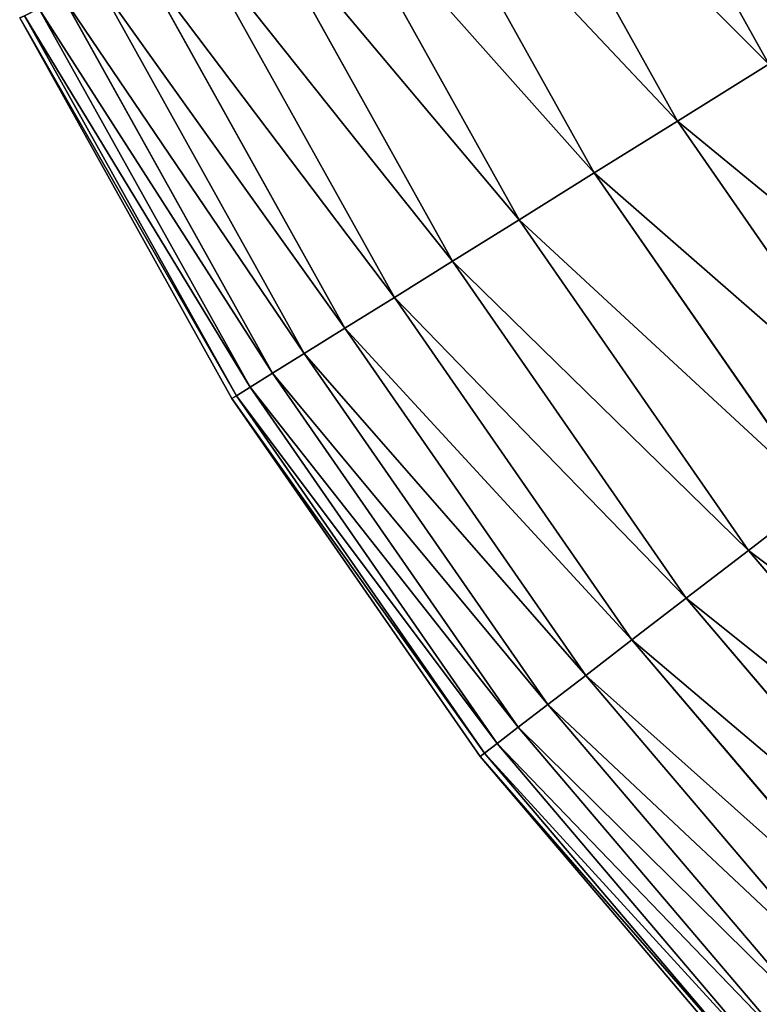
# Model space of a CAD drawing. Extents: x 5 to 965, y 4 to 104.
# Tile 537 of 656: x 870.43 to 878.75, y 20.29 to 31.38. Entities that reach past the tile are written whole.
import ezdxf

# ---------------------------------------------------------------- set-up
doc = ezdxf.new("R2010")
doc.units = 0
doc.layers.get('0').update_dxf_attribs({"color": 13, "linetype": 'CONTINUOUS'})

# ---------------------------------------------------------------- blocks, each defined once
blk = doc.blocks.new('COMPONENT_4')
for p, q in [((11.534, 30.979, 24.235), (13.581, 27.302, 24.235)), ((11.534, 30.979, 75.645), (13.581, 27.302, 75.645)), ((10.448, 30.442, 26.37), (12.553, 26.662, 26.37)), ((10.448, 30.442, 73.51), (12.553, 26.662, 73.51)), ((9.458, 29.953, 28.562), (11.615, 26.078, 28.562)), ((9.458, 29.953, 71.318), (11.615, 26.078, 71.318)), ((8.565, 29.512, 30.806), (10.77, 25.551, 30.806)), ((8.565, 29.512, 69.074), (10.77, 25.551, 69.074)), ((7.772, 29.12, 33.095), (10.02, 25.084, 33.095)), ((7.772, 29.12, 66.784), (10.02, 25.084, 66.784)), ((7.081, 28.779, 35.426), (9.366, 24.676, 35.426)), ((7.081, 28.779, 64.454), (9.366, 24.676, 64.454)), ((6.494, 28.488, 37.791), (8.809, 24.33, 37.791)), ((6.494, 28.488, 62.089), (8.809, 24.33, 62.089)), ((6.011, 28.25, 40.185), (8.352, 24.045, 40.185)), ((6.011, 28.25, 59.694), (8.352, 24.045, 59.694)), ((5.635, 28.064, 42.603), (7.996, 23.823, 42.603)), ((5.635, 28.064, 57.276), (7.996, 23.823, 57.276)), ((5.203, 27.85, 47.486), (7.587, 23.568, 47.486)), ((5.203, 27.85, 52.393), (7.587, 23.568, 52.393)), ((5.365, 27.93, 45.039), (7.741, 23.664, 45.039)), ((5.365, 27.93, 54.841), (7.741, 23.664, 54.841)), ((5.149, 27.824, 49.94), (7.536, 23.537, 49.94)), ((13.581, 27.302, 24.235), (12.553, 26.662, 26.37)), ((12.553, 26.662, 73.51), (13.581, 27.302, 75.645)), ((12.553, 26.662, 26.37), (11.615, 26.078, 28.562)), ((11.615, 26.078, 71.318), (12.553, 26.662, 73.51)), ((12.553, 26.662, 26.37), (15.018, 23.106, 26.37)), ((12.553, 26.662, 73.51), (15.018, 23.106, 73.51)), ((11.615, 26.078, 28.562), (10.77, 25.551, 30.806)), ((10.77, 25.551, 69.074), (11.615, 26.078, 71.318)), ((11.615, 26.078, 28.562), (14.142, 22.433, 28.562)), ((11.615, 26.078, 71.318), (14.142, 22.433, 71.318)), ((10.77, 25.551, 30.806), (10.02, 25.084, 33.095)), ((10.02, 25.084, 66.784), (10.77, 25.551, 69.074)), ((10.77, 25.551, 30.806), (13.353, 21.826, 30.806)), ((10.77, 25.551, 69.074), (13.353, 21.826, 69.074)), ((10.02, 25.084, 33.095), (9.366, 24.676, 35.426)), ((9.366, 24.676, 64.454), (10.02, 25.084, 66.784)), ((10.02, 25.084, 33.095), (12.652, 21.287, 33.095)), ((10.02, 25.084, 66.784), (12.652, 21.287, 66.784)), ((9.366, 24.676, 35.426), (8.809, 24.33, 37.791)), ((8.809, 24.33, 62.089), (9.366, 24.676, 64.454)), ((9.366, 24.676, 35.426), (12.041, 20.818, 35.426)), ((9.366, 24.676, 64.454), (12.041, 20.818, 64.454)), ((8.809, 24.33, 37.791), (8.352, 24.045, 40.185)), ((8.352, 24.045, 59.694), (8.809, 24.33, 62.089)), ((8.809, 24.33, 37.791), (11.521, 20.418, 37.791)), ((8.809, 24.33, 62.089), (11.521, 20.418, 62.089)), ((8.352, 24.045, 40.185), (7.996, 23.823, 42.603)), ((7.996, 23.823, 57.276), (8.352, 24.045, 59.694)), ((8.352, 24.045, 40.185), (11.094, 20.09, 40.185)), ((8.352, 24.045, 59.694), (11.094, 20.09, 59.694)), ((7.996, 23.823, 42.603), (7.741, 23.664, 45.039)), ((7.741, 23.664, 54.841), (7.996, 23.823, 57.276)), ((7.996, 23.823, 42.603), (10.761, 19.834, 42.603)), ((7.996, 23.823, 57.276), (10.761, 19.834, 57.276)), ((7.741, 23.664, 45.039), (7.587, 23.568, 47.486)), ((7.587, 23.568, 52.393), (7.741, 23.664, 54.841)), ((7.741, 23.664, 45.039), (10.523, 19.651, 45.039)), ((7.741, 23.664, 54.841), (10.523, 19.651, 54.841)), ((7.587, 23.568, 47.486), (7.536, 23.537, 49.94)), ((7.536, 23.537, 49.94), (7.587, 23.568, 52.393)), ((7.536, 23.537, 49.94), (10.332, 19.504, 49.94)), ((7.587, 23.568, 47.486), (10.38, 19.541, 47.486)), ((7.587, 23.568, 52.393), (10.38, 19.541, 52.393)), ((14.142, 22.433, 28.562), (13.353, 21.826, 30.806)), ((14.142, 22.433, 71.318), (13.353, 21.826, 69.074)), ((13.353, 21.826, 30.806), (12.652, 21.287, 33.095)), ((13.353, 21.826, 69.074), (12.652, 21.287, 66.784)), ((13.353, 21.826, 30.806), (16.288, 18.372, 30.806)), ((13.353, 21.826, 69.074), (16.288, 18.372, 69.074)), ((12.652, 21.287, 33.095), (12.041, 20.818, 35.426)), ((12.652, 21.287, 66.784), (12.041, 20.818, 64.454)), ((12.652, 21.287, 33.095), (15.643, 17.767, 33.095)), ((12.652, 21.287, 66.784), (15.643, 17.767, 66.784)), ((12.041, 20.818, 35.426), (11.521, 20.418, 37.791)), ((12.041, 20.818, 64.454), (11.521, 20.418, 62.089)), ((12.041, 20.818, 35.426), (15.081, 17.24, 35.426)), ((12.041, 20.818, 64.454), (15.081, 17.24, 64.454)), ((11.521, 20.418, 37.791), (11.094, 20.09, 40.185)), ((11.521, 20.418, 62.089), (11.094, 20.09, 59.694)), ((11.521, 20.418, 37.791), (14.603, 16.792, 37.791)), ((11.521, 20.418, 62.089), (14.603, 16.792, 62.089)), ((11.094, 20.09, 40.185), (10.761, 19.834, 42.603)), ((11.094, 20.09, 59.694), (10.761, 19.834, 57.276)), ((11.094, 20.09, 40.185), (14.211, 16.423, 40.185)), ((11.094, 20.09, 59.694), (14.211, 16.423, 59.694)), ((10.761, 19.834, 42.603), (10.523, 19.651, 45.039)), ((10.761, 19.834, 57.276), (10.523, 19.651, 54.841)), ((10.761, 19.834, 42.603), (13.904, 16.136, 42.603)), ((10.761, 19.834, 57.276), (13.904, 16.136, 57.276)), ((10.523, 19.651, 45.039), (10.38, 19.541, 47.486)), ((10.523, 19.651, 54.841), (10.38, 19.541, 52.393)), ((10.523, 19.651, 45.039), (13.685, 15.93, 45.039)), ((10.523, 19.651, 54.841), (13.685, 15.93, 54.841)), ((10.38, 19.541, 47.486), (10.332, 19.504, 49.94)), ((10.38, 19.541, 52.393), (10.332, 19.504, 49.94)), ((10.38, 19.541, 47.486), (13.553, 15.806, 47.486)), ((10.38, 19.541, 52.393), (13.553, 15.806, 52.393)), ((10.332, 19.504, 49.94), (13.509, 15.765, 49.94))]:
    blk.add_line(p, q)
mesh = blk.add_polyface()
corners = [(11.534, 30.979, 24.235), (14.697, 27.998, 22.161), (13.581, 27.302, 24.235), (12.713, 31.561, 22.161)]
mesh.append_faces([[corners[k] for k in face] for face in [(0, 1, 2), (1, 0, 3)]], dxfattribs={"vtx0": -1})
mesh = blk.add_polyface()
corners = [(14.697, 27.998, 77.718), (11.534, 30.979, 75.645), (13.581, 27.302, 75.645), (12.713, 31.561, 77.718)]
mesh.append_faces([[corners[k] for k in face] for face in [(0, 1, 2), (1, 0, 3)]], dxfattribs={"vtx0": -1})
mesh = blk.add_polyface()
corners = [(10.448, 30.442, 26.37), (13.581, 27.302, 24.235), (12.553, 26.662, 26.37), (11.534, 30.979, 24.235)]
mesh.append_faces([[corners[k] for k in face] for face in [(0, 1, 2), (1, 0, 3)]], dxfattribs={"vtx0": -1})
mesh = blk.add_polyface()
corners = [(13.581, 27.302, 75.645), (10.448, 30.442, 73.51), (12.553, 26.662, 73.51), (11.534, 30.979, 75.645)]
mesh.append_faces([[corners[k] for k in face] for face in [(0, 1, 2), (1, 0, 3)]], dxfattribs={"vtx0": -1})
mesh = blk.add_polyface()
corners = [(9.458, 29.953, 28.562), (12.553, 26.662, 26.37), (11.615, 26.078, 28.562), (10.448, 30.442, 26.37)]
mesh.append_faces([[corners[k] for k in face] for face in [(0, 1, 2), (1, 0, 3)]], dxfattribs={"vtx0": -1})
mesh = blk.add_polyface()
corners = [(12.553, 26.662, 73.51), (9.458, 29.953, 71.318), (11.615, 26.078, 71.318), (10.448, 30.442, 73.51)]
mesh.append_faces([[corners[k] for k in face] for face in [(0, 1, 2), (1, 0, 3)]], dxfattribs={"vtx0": -1})
mesh = blk.add_polyface()
corners = [(8.565, 29.512, 30.806), (11.615, 26.078, 28.562), (10.77, 25.551, 30.806), (9.458, 29.953, 28.562)]
mesh.append_faces([[corners[k] for k in face] for face in [(0, 1, 2), (1, 0, 3)]], dxfattribs={"vtx0": -1})
mesh = blk.add_polyface()
corners = [(11.615, 26.078, 71.318), (8.565, 29.512, 69.074), (10.77, 25.551, 69.074), (9.458, 29.953, 71.318)]
mesh.append_faces([[corners[k] for k in face] for face in [(0, 1, 2), (1, 0, 3)]], dxfattribs={"vtx0": -1})
mesh = blk.add_polyface()
corners = [(7.772, 29.12, 33.095), (10.77, 25.551, 30.806), (10.02, 25.084, 33.095), (8.565, 29.512, 30.806)]
mesh.append_faces([[corners[k] for k in face] for face in [(0, 1, 2), (1, 0, 3)]], dxfattribs={"vtx0": -1})
mesh = blk.add_polyface()
corners = [(10.77, 25.551, 69.074), (7.772, 29.12, 66.784), (10.02, 25.084, 66.784), (8.565, 29.512, 69.074)]
mesh.append_faces([[corners[k] for k in face] for face in [(0, 1, 2), (1, 0, 3)]], dxfattribs={"vtx0": -1})
mesh = blk.add_polyface()
corners = [(7.081, 28.779, 35.426), (10.02, 25.084, 33.095), (9.366, 24.676, 35.426), (7.772, 29.12, 33.095)]
mesh.append_faces([[corners[k] for k in face] for face in [(0, 1, 2), (1, 0, 3)]], dxfattribs={"vtx0": -1})
mesh = blk.add_polyface()
corners = [(10.02, 25.084, 66.784), (7.081, 28.779, 64.454), (9.366, 24.676, 64.454), (7.772, 29.12, 66.784)]
mesh.append_faces([[corners[k] for k in face] for face in [(0, 1, 2), (1, 0, 3)]], dxfattribs={"vtx0": -1})
mesh = blk.add_polyface()
corners = [(6.494, 28.488, 37.791), (9.366, 24.676, 35.426), (8.809, 24.33, 37.791), (7.081, 28.779, 35.426)]
mesh.append_faces([[corners[k] for k in face] for face in [(0, 1, 2), (1, 0, 3)]], dxfattribs={"vtx0": -1})
mesh = blk.add_polyface()
corners = [(9.366, 24.676, 64.454), (6.494, 28.488, 62.089), (8.809, 24.33, 62.089), (7.081, 28.779, 64.454)]
mesh.append_faces([[corners[k] for k in face] for face in [(0, 1, 2), (1, 0, 3)]], dxfattribs={"vtx0": -1})
mesh = blk.add_polyface()
corners = [(6.011, 28.25, 40.185), (8.809, 24.33, 37.791), (8.352, 24.045, 40.185), (6.494, 28.488, 37.791)]
mesh.append_faces([[corners[k] for k in face] for face in [(0, 1, 2), (1, 0, 3)]], dxfattribs={"vtx0": -1})
mesh = blk.add_polyface()
corners = [(8.809, 24.33, 62.089), (6.011, 28.25, 59.694), (8.352, 24.045, 59.694), (6.494, 28.488, 62.089)]
mesh.append_faces([[corners[k] for k in face] for face in [(0, 1, 2), (1, 0, 3)]], dxfattribs={"vtx0": -1})
mesh = blk.add_polyface()
corners = [(5.635, 28.064, 42.603), (8.352, 24.045, 40.185), (7.996, 23.823, 42.603), (6.011, 28.25, 40.185)]
mesh.append_faces([[corners[k] for k in face] for face in [(0, 1, 2), (1, 0, 3)]], dxfattribs={"vtx0": -1})
mesh = blk.add_polyface()
corners = [(8.352, 24.045, 59.694), (5.635, 28.064, 57.276), (7.996, 23.823, 57.276), (6.011, 28.25, 59.694)]
mesh.append_faces([[corners[k] for k in face] for face in [(0, 1, 2), (1, 0, 3)]], dxfattribs={"vtx0": -1})
mesh = blk.add_polyface()
corners = [(5.365, 27.93, 45.039), (7.996, 23.823, 42.603), (7.741, 23.664, 45.039), (5.635, 28.064, 42.603)]
mesh.append_faces([[corners[k] for k in face] for face in [(0, 1, 2), (1, 0, 3)]], dxfattribs={"vtx0": -1})
mesh = blk.add_polyface()
corners = [(7.996, 23.823, 57.276), (5.365, 27.93, 54.841), (7.741, 23.664, 54.841), (5.635, 28.064, 57.276)]
mesh.append_faces([[corners[k] for k in face] for face in [(0, 1, 2), (1, 0, 3)]], dxfattribs={"vtx0": -1})
mesh = blk.add_polyface()
corners = [(5.149, 27.824, 49.94), (7.587, 23.568, 47.486), (7.536, 23.537, 49.94), (5.203, 27.85, 47.486)]
mesh.append_faces([[corners[k] for k in face] for face in [(0, 1, 2), (1, 0, 3)]], dxfattribs={"vtx0": -1})
mesh = blk.add_polyface()
corners = [(7.587, 23.568, 52.393), (5.149, 27.824, 49.94), (7.536, 23.537, 49.94), (5.203, 27.85, 52.393)]
mesh.append_faces([[corners[k] for k in face] for face in [(0, 1, 2), (1, 0, 3)]], dxfattribs={"vtx0": -1})
mesh = blk.add_polyface()
corners = [(5.203, 27.85, 47.486), (7.741, 23.664, 45.039), (7.587, 23.568, 47.486), (5.365, 27.93, 45.039)]
mesh.append_faces([[corners[k] for k in face] for face in [(0, 1, 2), (1, 0, 3)]], dxfattribs={"vtx0": -1})
mesh = blk.add_polyface()
corners = [(7.741, 23.664, 54.841), (5.203, 27.85, 52.393), (7.587, 23.568, 52.393), (5.365, 27.93, 54.841)]
mesh.append_faces([[corners[k] for k in face] for face in [(0, 1, 2), (1, 0, 3)]], dxfattribs={"vtx0": -1})
mesh = blk.add_polyface()
corners = [(12.553, 26.662, 26.37), (15.979, 23.844, 24.235), (15.018, 23.106, 26.37), (13.581, 27.302, 24.235)]
mesh.append_faces([[corners[k] for k in face] for face in [(0, 1, 2), (1, 0, 3)]], dxfattribs={"vtx0": -1})
mesh = blk.add_polyface()
corners = [(15.979, 23.844, 75.645), (12.553, 26.662, 73.51), (15.018, 23.106, 73.51), (13.581, 27.302, 75.645)]
mesh.append_faces([[corners[k] for k in face] for face in [(0, 1, 2), (1, 0, 3)]], dxfattribs={"vtx0": -1})
mesh = blk.add_polyface()
corners = [(11.615, 26.078, 28.562), (15.018, 23.106, 26.37), (14.142, 22.433, 28.562), (12.553, 26.662, 26.37)]
mesh.append_faces([[corners[k] for k in face] for face in [(0, 1, 2), (1, 0, 3)]], dxfattribs={"vtx0": -1})
mesh = blk.add_polyface()
corners = [(15.018, 23.106, 73.51), (11.615, 26.078, 71.318), (14.142, 22.433, 71.318), (12.553, 26.662, 73.51)]
mesh.append_faces([[corners[k] for k in face] for face in [(0, 1, 2), (1, 0, 3)]], dxfattribs={"vtx0": -1})
mesh = blk.add_polyface()
corners = [(10.77, 25.551, 30.806), (14.142, 22.433, 28.562), (13.353, 21.826, 30.806), (11.615, 26.078, 28.562)]
mesh.append_faces([[corners[k] for k in face] for face in [(0, 1, 2), (1, 0, 3)]], dxfattribs={"vtx0": -1})
mesh = blk.add_polyface()
corners = [(14.142, 22.433, 71.318), (10.77, 25.551, 69.074), (13.353, 21.826, 69.074), (11.615, 26.078, 71.318)]
mesh.append_faces([[corners[k] for k in face] for face in [(0, 1, 2), (1, 0, 3)]], dxfattribs={"vtx0": -1})
mesh = blk.add_polyface()
corners = [(10.02, 25.084, 33.095), (13.353, 21.826, 30.806), (12.652, 21.287, 33.095), (10.77, 25.551, 30.806)]
mesh.append_faces([[corners[k] for k in face] for face in [(0, 1, 2), (1, 0, 3)]], dxfattribs={"vtx0": -1})
mesh = blk.add_polyface()
corners = [(13.353, 21.826, 69.074), (10.02, 25.084, 66.784), (12.652, 21.287, 66.784), (10.77, 25.551, 69.074)]
mesh.append_faces([[corners[k] for k in face] for face in [(0, 1, 2), (1, 0, 3)]], dxfattribs={"vtx0": -1})
mesh = blk.add_polyface()
corners = [(9.366, 24.676, 35.426), (12.652, 21.287, 33.095), (12.041, 20.818, 35.426), (10.02, 25.084, 33.095)]
mesh.append_faces([[corners[k] for k in face] for face in [(0, 1, 2), (1, 0, 3)]], dxfattribs={"vtx0": -1})
mesh = blk.add_polyface()
corners = [(12.652, 21.287, 66.784), (9.366, 24.676, 64.454), (12.041, 20.818, 64.454), (10.02, 25.084, 66.784)]
mesh.append_faces([[corners[k] for k in face] for face in [(0, 1, 2), (1, 0, 3)]], dxfattribs={"vtx0": -1})
mesh = blk.add_polyface()
corners = [(8.809, 24.33, 37.791), (12.041, 20.818, 35.426), (11.521, 20.418, 37.791), (9.366, 24.676, 35.426)]
mesh.append_faces([[corners[k] for k in face] for face in [(0, 1, 2), (1, 0, 3)]], dxfattribs={"vtx0": -1})
mesh = blk.add_polyface()
corners = [(12.041, 20.818, 64.454), (8.809, 24.33, 62.089), (11.521, 20.418, 62.089), (9.366, 24.676, 64.454)]
mesh.append_faces([[corners[k] for k in face] for face in [(0, 1, 2), (1, 0, 3)]], dxfattribs={"vtx0": -1})
mesh = blk.add_polyface()
corners = [(8.352, 24.045, 40.185), (11.521, 20.418, 37.791), (11.094, 20.09, 40.185), (8.809, 24.33, 37.791)]
mesh.append_faces([[corners[k] for k in face] for face in [(0, 1, 2), (1, 0, 3)]], dxfattribs={"vtx0": -1})
mesh = blk.add_polyface()
corners = [(11.521, 20.418, 62.089), (8.352, 24.045, 59.694), (11.094, 20.09, 59.694), (8.809, 24.33, 62.089)]
mesh.append_faces([[corners[k] for k in face] for face in [(0, 1, 2), (1, 0, 3)]], dxfattribs={"vtx0": -1})
mesh = blk.add_polyface()
corners = [(7.996, 23.823, 42.603), (11.094, 20.09, 40.185), (10.761, 19.834, 42.603), (8.352, 24.045, 40.185)]
mesh.append_faces([[corners[k] for k in face] for face in [(0, 1, 2), (1, 0, 3)]], dxfattribs={"vtx0": -1})
mesh = blk.add_polyface()
corners = [(11.094, 20.09, 59.694), (7.996, 23.823, 57.276), (10.761, 19.834, 57.276), (8.352, 24.045, 59.694)]
mesh.append_faces([[corners[k] for k in face] for face in [(0, 1, 2), (1, 0, 3)]], dxfattribs={"vtx0": -1})
mesh = blk.add_polyface()
corners = [(7.741, 23.664, 45.039), (10.761, 19.834, 42.603), (10.523, 19.651, 45.039), (7.996, 23.823, 42.603)]
mesh.append_faces([[corners[k] for k in face] for face in [(0, 1, 2), (1, 0, 3)]], dxfattribs={"vtx0": -1})
mesh = blk.add_polyface()
corners = [(10.761, 19.834, 57.276), (7.741, 23.664, 54.841), (10.523, 19.651, 54.841), (7.996, 23.823, 57.276)]
mesh.append_faces([[corners[k] for k in face] for face in [(0, 1, 2), (1, 0, 3)]], dxfattribs={"vtx0": -1})
mesh = blk.add_polyface()
corners = [(7.587, 23.568, 47.486), (10.523, 19.651, 45.039), (10.38, 19.541, 47.486), (7.741, 23.664, 45.039)]
mesh.append_faces([[corners[k] for k in face] for face in [(0, 1, 2), (1, 0, 3)]], dxfattribs={"vtx0": -1})
mesh = blk.add_polyface()
corners = [(10.523, 19.651, 54.841), (7.587, 23.568, 52.393), (10.38, 19.541, 52.393), (7.741, 23.664, 54.841)]
mesh.append_faces([[corners[k] for k in face] for face in [(0, 1, 2), (1, 0, 3)]], dxfattribs={"vtx0": -1})
mesh = blk.add_polyface()
corners = [(7.536, 23.537, 49.94), (10.38, 19.541, 47.486), (10.332, 19.504, 49.94), (7.587, 23.568, 47.486)]
mesh.append_faces([[corners[k] for k in face] for face in [(0, 1, 2), (1, 0, 3)]], dxfattribs={"vtx0": -1})
mesh = blk.add_polyface()
corners = [(10.38, 19.541, 52.393), (7.536, 23.537, 49.94), (10.332, 19.504, 49.94), (7.587, 23.568, 52.393)]
mesh.append_faces([[corners[k] for k in face] for face in [(0, 1, 2), (1, 0, 3)]], dxfattribs={"vtx0": -1})
mesh = blk.add_polyface()
corners = [(13.353, 21.826, 30.806), (17.014, 19.054, 28.562), (16.288, 18.372, 30.806), (14.142, 22.433, 28.562)]
mesh.append_faces([[corners[k] for k in face] for face in [(0, 1, 2), (1, 0, 3)]], dxfattribs={"vtx0": -1})
mesh = blk.add_polyface()
corners = [(17.014, 19.054, 71.318), (13.353, 21.826, 69.074), (16.288, 18.372, 69.074), (14.142, 22.433, 71.318)]
mesh.append_faces([[corners[k] for k in face] for face in [(0, 1, 2), (1, 0, 3)]], dxfattribs={"vtx0": -1})
mesh = blk.add_polyface()
corners = [(12.652, 21.287, 33.095), (16.288, 18.372, 30.806), (15.643, 17.767, 33.095), (13.353, 21.826, 30.806)]
mesh.append_faces([[corners[k] for k in face] for face in [(0, 1, 2), (1, 0, 3)]], dxfattribs={"vtx0": -1})
mesh = blk.add_polyface()
corners = [(16.288, 18.372, 69.074), (12.652, 21.287, 66.784), (15.643, 17.767, 66.784), (13.353, 21.826, 69.074)]
mesh.append_faces([[corners[k] for k in face] for face in [(0, 1, 2), (1, 0, 3)]], dxfattribs={"vtx0": -1})
mesh = blk.add_polyface()
corners = [(12.041, 20.818, 35.426), (15.643, 17.767, 33.095), (15.081, 17.24, 35.426), (12.652, 21.287, 33.095)]
mesh.append_faces([[corners[k] for k in face] for face in [(0, 1, 2), (1, 0, 3)]], dxfattribs={"vtx0": -1})
mesh = blk.add_polyface()
corners = [(15.643, 17.767, 66.784), (12.041, 20.818, 64.454), (15.081, 17.24, 64.454), (12.652, 21.287, 66.784)]
mesh.append_faces([[corners[k] for k in face] for face in [(0, 1, 2), (1, 0, 3)]], dxfattribs={"vtx0": -1})
mesh = blk.add_polyface()
corners = [(11.521, 20.418, 37.791), (15.081, 17.24, 35.426), (14.603, 16.792, 37.791), (12.041, 20.818, 35.426)]
mesh.append_faces([[corners[k] for k in face] for face in [(0, 1, 2), (1, 0, 3)]], dxfattribs={"vtx0": -1})
mesh = blk.add_polyface()
corners = [(15.081, 17.24, 64.454), (11.521, 20.418, 62.089), (14.603, 16.792, 62.089), (12.041, 20.818, 64.454)]
mesh.append_faces([[corners[k] for k in face] for face in [(0, 1, 2), (1, 0, 3)]], dxfattribs={"vtx0": -1})
mesh = blk.add_polyface()
corners = [(11.094, 20.09, 40.185), (14.603, 16.792, 37.791), (14.211, 16.423, 40.185), (11.521, 20.418, 37.791)]
mesh.append_faces([[corners[k] for k in face] for face in [(0, 1, 2), (1, 0, 3)]], dxfattribs={"vtx0": -1})
mesh = blk.add_polyface()
corners = [(14.603, 16.792, 62.089), (11.094, 20.09, 59.694), (14.211, 16.423, 59.694), (11.521, 20.418, 62.089)]
mesh.append_faces([[corners[k] for k in face] for face in [(0, 1, 2), (1, 0, 3)]], dxfattribs={"vtx0": -1})
mesh = blk.add_polyface()
corners = [(10.761, 19.834, 42.603), (14.211, 16.423, 40.185), (13.904, 16.136, 42.603), (11.094, 20.09, 40.185)]
mesh.append_faces([[corners[k] for k in face] for face in [(0, 1, 2), (1, 0, 3)]], dxfattribs={"vtx0": -1})
mesh = blk.add_polyface()
corners = [(14.211, 16.423, 59.694), (10.761, 19.834, 57.276), (13.904, 16.136, 57.276), (11.094, 20.09, 59.694)]
mesh.append_faces([[corners[k] for k in face] for face in [(0, 1, 2), (1, 0, 3)]], dxfattribs={"vtx0": -1})
mesh = blk.add_polyface()
corners = [(10.523, 19.651, 45.039), (13.904, 16.136, 42.603), (13.685, 15.93, 45.039), (10.761, 19.834, 42.603)]
mesh.append_faces([[corners[k] for k in face] for face in [(0, 1, 2), (1, 0, 3)]], dxfattribs={"vtx0": -1})
mesh = blk.add_polyface()
corners = [(13.904, 16.136, 57.276), (10.523, 19.651, 54.841), (13.685, 15.93, 54.841), (10.761, 19.834, 57.276)]
mesh.append_faces([[corners[k] for k in face] for face in [(0, 1, 2), (1, 0, 3)]], dxfattribs={"vtx0": -1})
mesh = blk.add_polyface()
corners = [(10.38, 19.541, 47.486), (13.685, 15.93, 45.039), (13.553, 15.806, 47.486), (10.523, 19.651, 45.039)]
mesh.append_faces([[corners[k] for k in face] for face in [(0, 1, 2), (1, 0, 3)]], dxfattribs={"vtx0": -1})
mesh = blk.add_polyface()
corners = [(13.685, 15.93, 54.841), (10.38, 19.541, 52.393), (13.553, 15.806, 52.393), (10.523, 19.651, 54.841)]
mesh.append_faces([[corners[k] for k in face] for face in [(0, 1, 2), (1, 0, 3)]], dxfattribs={"vtx0": -1})
mesh = blk.add_polyface()
corners = [(10.332, 19.504, 49.94), (13.553, 15.806, 47.486), (13.509, 15.765, 49.94), (10.38, 19.541, 47.486)]
mesh.append_faces([[corners[k] for k in face] for face in [(0, 1, 2), (1, 0, 3)]], dxfattribs={"vtx0": -1})
mesh = blk.add_polyface()
corners = [(13.553, 15.806, 52.393), (10.332, 19.504, 49.94), (13.509, 15.765, 49.94), (10.38, 19.541, 52.393)]
mesh.append_faces([[corners[k] for k in face] for face in [(0, 1, 2), (1, 0, 3)]], dxfattribs={"vtx0": -1})
blk = doc.blocks.new('COMPONENT_5')
blk.add_blockref('COMPONENT_4', (0, 0))
blk = doc.blocks.new('GROUP_9')
blk.add_blockref('COMPONENT_5', (780, 0))
blk = doc.blocks.new('GROUP_14')
blk.add_blockref('GROUP_9', (79.918, 0))

msp = doc.modelspace()

# ---------------------------------------------------------------- block references
msp.add_blockref('GROUP_14', (5.361, 3.573, 2.908))

doc.saveas('drawing.dxf')
